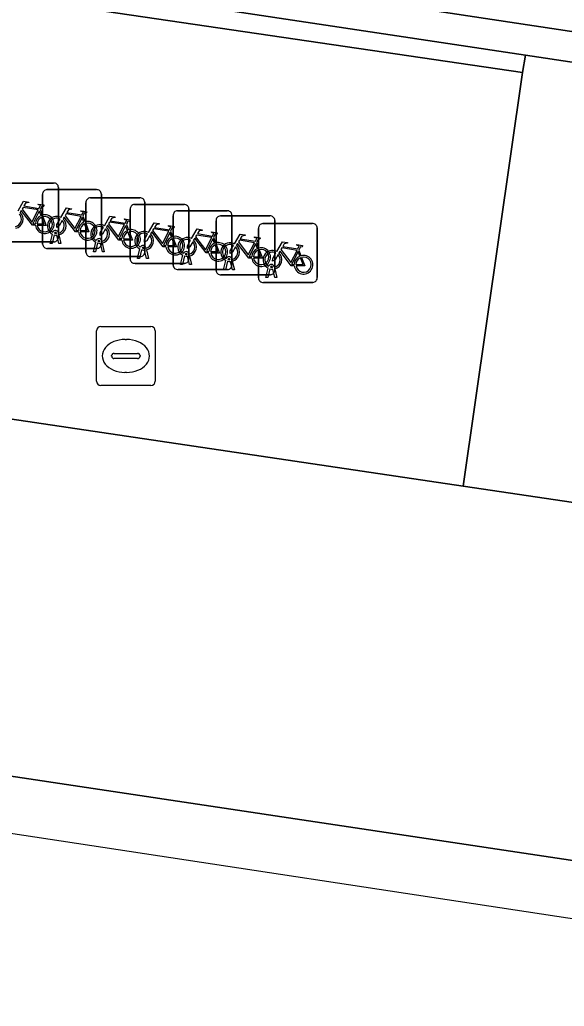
# Model space of a CAD drawing. Extents: x 164148 to 165261, y 382513 to 383432.
# Drawn here: x 164937.52 to 164946.78, y 382746.5 to 382763.27 of the extents above; entities that cross this region are included whole.
import ezdxf

# ---------------------------------------------------------------- set-up
doc = ezdxf.new("R2010")
doc.units = 0
for name, color, linetype in [('IMGEO_Fietsenrek', 7, 'Continuous'), ('IMGEO_Groenvoorziening', 7, 'Continuous'), ('IMGEO_Hek', 7, 'Continuous'), ('IMGEO_Kolk', 7, 'Continuous'), ('IMGEO_Muur', 7, 'Continuous'), ('IMGEO_Parkeervlak_open', 7, 'Continuous'), ('IMGEO_Voetpad_open', 7, 'Continuous')]:
    doc.layers.add(name, color=color, linetype=linetype)

msp = doc.modelspace()

# ---------------------------------------------------------------- linework, layer by layer
at = {"layer": 'IMGEO_Fietsenrek'}
for p, q in [((164937.254, 382760.493), (164938.095, 382760.493)), ((164938.095, 382760.493), (164937.254, 382760.493)), ((164937.984, 382760.381), (164938.825, 382760.381)), ((164938.825, 382760.381), (164937.984, 382760.381)), ((164938.179, 382760.418), (164938.179, 382759.577)), ((164938.179, 382759.577), (164938.179, 382760.418)), ((164937.909, 382759.456), (164937.909, 382760.297)), ((164937.909, 382760.297), (164937.909, 382759.456)), ((164938.721, 382760.242), (164939.562, 382760.242)), ((164939.562, 382760.242), (164938.721, 382760.242)), ((164938.909, 382760.306), (164938.909, 382759.465)), ((164938.909, 382759.465), (164938.909, 382760.306)), ((164938.646, 382759.317), (164938.646, 382760.158)), ((164938.646, 382760.158), (164938.646, 382759.317)), ((164939.397, 382759.203), (164939.397, 382760.044)), ((164939.397, 382760.044), (164939.397, 382759.203)), ((164939.472, 382760.128), (164940.313, 382760.128)), ((164940.313, 382760.128), (164939.472, 382760.128)), ((164939.646, 382760.167), (164939.646, 382759.326)), ((164939.646, 382759.326), (164939.646, 382760.167)), ((164940.397, 382760.053), (164940.397, 382759.212)), ((164940.397, 382759.212), (164940.397, 382760.053)), ((164937.866, 382760.042), (164937.902, 382759.947)), ((164938.596, 382759.93), (164938.632, 382759.835)), ((164940.128, 382759.097), (164940.128, 382759.938)), ((164940.128, 382759.938), (164940.128, 382759.097)), ((164940.203, 382760.022), (164941.044, 382760.022)), ((164941.044, 382760.022), (164940.203, 382760.022)), ((164940.932, 382759.934), (164941.773, 382759.934)), ((164941.773, 382759.934), (164940.932, 382759.934)), ((164941.128, 382759.947), (164941.128, 382759.106)), ((164941.128, 382759.106), (164941.128, 382759.947)), ((164939.333, 382759.791), (164939.369, 382759.696)), ((164940.857, 382759.009), (164940.857, 382759.85)), ((164940.857, 382759.85), (164940.857, 382759.009)), ((164941.578, 382758.879), (164941.578, 382759.72)), ((164941.578, 382759.72), (164941.578, 382758.879)), ((164941.653, 382759.804), (164942.494, 382759.804)), ((164942.494, 382759.804), (164941.653, 382759.804)), ((164941.857, 382759.859), (164941.857, 382759.018)), ((164941.857, 382759.018), (164941.857, 382759.859)), ((164942.578, 382759.729), (164942.578, 382758.888)), ((164942.578, 382758.888), (164942.578, 382759.729)), ((164938.036, 382759.465), (164938.075, 382759.625)), ((164938.105, 382759.613), (164938.07, 382759.465)), ((164938.147, 382759.637), (164938.146, 382759.641)), ((164938.188, 382759.465), (164938.154, 382759.607)), ((164938.178, 382759.648), (164938.179, 382759.641)), ((164938.186, 382759.611), (164938.221, 382759.465)), ((164940.084, 382759.677), (164940.12, 382759.582)), ((164940.815, 382759.571), (164940.851, 382759.476)), ((164938.104, 382759.493), (164937.263, 382759.493)), ((164937.263, 382759.493), (164938.104, 382759.493)), ((164938.834, 382759.381), (164937.993, 382759.381)), ((164937.993, 382759.381), (164938.834, 382759.381)), ((164938.07, 382759.465), (164938.036, 382759.465)), ((164938.221, 382759.465), (164938.188, 382759.465)), ((164938.773, 382759.326), (164938.812, 382759.486)), ((164938.842, 382759.474), (164938.807, 382759.326)), ((164938.884, 382759.498), (164938.883, 382759.502)), ((164938.925, 382759.326), (164938.891, 382759.468)), ((164938.915, 382759.509), (164938.916, 382759.502)), ((164938.923, 382759.472), (164938.958, 382759.326)), ((164939.524, 382759.212), (164939.563, 382759.372)), ((164939.635, 382759.384), (164939.634, 382759.388)), ((164939.666, 382759.395), (164939.667, 382759.388)), ((164941.544, 382759.483), (164941.58, 382759.388)), ((164939.571, 382759.242), (164938.73, 382759.242)), ((164938.73, 382759.242), (164939.571, 382759.242)), ((164938.807, 382759.326), (164938.773, 382759.326)), ((164938.958, 382759.326), (164938.925, 382759.326)), ((164939.558, 382759.212), (164939.524, 382759.212)), ((164939.593, 382759.36), (164939.558, 382759.212)), ((164939.676, 382759.212), (164939.642, 382759.354)), ((164939.674, 382759.358), (164939.709, 382759.212)), ((164939.709, 382759.212), (164939.676, 382759.212)), ((164940.255, 382759.106), (164940.294, 382759.266)), ((164940.324, 382759.254), (164940.289, 382759.106)), ((164940.366, 382759.278), (164940.365, 382759.282)), ((164940.407, 382759.106), (164940.373, 382759.248)), ((164940.397, 382759.289), (164940.398, 382759.282)), ((164940.405, 382759.252), (164940.44, 382759.106)), ((164942.265, 382759.353), (164942.301, 382759.258)), ((164940.322, 382759.128), (164939.481, 382759.128)), ((164939.481, 382759.128), (164940.322, 382759.128)), ((164940.289, 382759.106), (164940.255, 382759.106)), ((164940.44, 382759.106), (164940.407, 382759.106)), ((164940.984, 382759.018), (164941.023, 382759.178)), ((164941.053, 382759.166), (164941.018, 382759.018)), ((164941.095, 382759.19), (164941.094, 382759.194)), ((164941.136, 382759.018), (164941.102, 382759.16)), ((164941.126, 382759.201), (164941.127, 382759.194)), ((164941.134, 382759.164), (164941.169, 382759.018)), ((164941.705, 382758.888), (164941.744, 382759.048)), ((164941.816, 382759.06), (164941.815, 382759.064)), ((164941.847, 382759.071), (164941.848, 382759.064)), ((164941.053, 382759.022), (164940.212, 382759.022)), ((164940.212, 382759.022), (164941.053, 382759.022)), ((164941.782, 382758.934), (164940.941, 382758.934)), ((164940.941, 382758.934), (164941.782, 382758.934)), ((164941.018, 382759.018), (164940.984, 382759.018)), ((164941.169, 382759.018), (164941.136, 382759.018)), ((164941.739, 382758.888), (164941.705, 382758.888)), ((164941.774, 382759.036), (164941.739, 382758.888)), ((164941.857, 382758.888), (164941.823, 382759.03)), ((164941.855, 382759.034), (164941.89, 382758.888)), ((164941.89, 382758.888), (164941.857, 382758.888)), ((164942.503, 382758.804), (164941.662, 382758.804)), ((164941.662, 382758.804), (164942.503, 382758.804))]:
    msp.add_line(p, q, dxfattribs=at)
for points in [[(164937.492, 382760.019), (164937.587, 382760.183), (164937.673, 382760.169), (164937.675, 382760.16), (164937.619, 382760.149), (164937.592, 382760.104), (164937.848, 382760.063)], [(164937.835, 382760.038), (164937.578, 382760.079), (164937.561, 382760.05), (164937.728, 382759.83), (164937.835, 382760.038)], [(164937.848, 382760.063), (164937.873, 382760.112), (164937.867, 382760.116), (164937.844, 382760.12), (164937.832, 382760.127), (164937.831, 382760.13), (164937.833, 382760.135), (164937.928, 382760.12), (164937.93, 382760.11), (164937.92, 382760.097), (164937.908, 382760.091), (164937.894, 382760.097), (164937.866, 382760.042)], [(164938.222, 382759.907), (164938.317, 382760.071), (164938.403, 382760.057), (164938.405, 382760.048), (164938.349, 382760.037), (164938.322, 382759.992), (164938.578, 382759.951)], [(164937.788, 382759.775), (164937.738, 382759.775), (164937.547, 382760.026), (164937.528, 382759.994)], [(164937.883, 382759.94), (164937.853, 382760.017), (164937.744, 382759.799), (164937.787, 382759.799)], [(164937.817, 382759.799), (164937.937, 382759.798), (164937.893, 382759.912)], [(164937.913, 382759.919), (164937.968, 382759.774), (164937.818, 382759.774)], [(164938.243, 382759.855), (164938.191, 382759.765), (164938.151, 382759.74), (164938.152, 382759.787), (164938.207, 382759.881)], [(164938.518, 382759.663), (164938.468, 382759.663), (164938.277, 382759.914), (164938.258, 382759.882)], [(164938.565, 382759.926), (164938.308, 382759.967), (164938.291, 382759.938), (164938.458, 382759.718), (164938.565, 382759.926)], [(164938.613, 382759.828), (164938.583, 382759.905), (164938.474, 382759.687), (164938.517, 382759.687)], [(164938.578, 382759.951), (164938.603, 382760), (164938.597, 382760.004), (164938.574, 382760.008), (164938.562, 382760.015), (164938.561, 382760.018), (164938.563, 382760.023), (164938.658, 382760.008), (164938.66, 382759.998), (164938.65, 382759.985), (164938.638, 382759.979), (164938.624, 382759.985), (164938.596, 382759.93)], [(164938.959, 382759.768), (164939.054, 382759.932), (164939.14, 382759.918), (164939.142, 382759.909), (164939.086, 382759.898), (164939.059, 382759.853), (164939.315, 382759.812)], [(164939.315, 382759.812), (164939.34, 382759.861), (164939.334, 382759.865), (164939.311, 382759.869), (164939.299, 382759.876), (164939.298, 382759.879), (164939.3, 382759.884), (164939.395, 382759.869), (164939.397, 382759.859), (164939.387, 382759.846), (164939.375, 382759.84), (164939.361, 382759.846), (164939.333, 382759.791)], [(164938.547, 382759.687), (164938.667, 382759.686), (164938.623, 382759.8)], [(164938.643, 382759.807), (164938.698, 382759.662), (164938.548, 382759.662)], [(164938.98, 382759.716), (164938.928, 382759.626), (164938.888, 382759.601), (164938.889, 382759.648), (164938.944, 382759.742)], [(164939.255, 382759.524), (164939.205, 382759.524), (164939.014, 382759.775), (164938.995, 382759.743)], [(164939.302, 382759.787), (164939.045, 382759.828), (164939.028, 382759.799), (164939.195, 382759.579), (164939.302, 382759.787)], [(164939.35, 382759.689), (164939.32, 382759.766), (164939.211, 382759.548), (164939.254, 382759.548)], [(164939.71, 382759.654), (164939.805, 382759.818), (164939.891, 382759.804), (164939.893, 382759.795), (164939.837, 382759.784), (164939.81, 382759.739), (164940.066, 382759.698)], [(164940.053, 382759.673), (164939.796, 382759.714), (164939.779, 382759.685), (164939.946, 382759.465), (164940.053, 382759.673)], [(164940.066, 382759.698), (164940.091, 382759.747), (164940.085, 382759.751), (164940.062, 382759.755), (164940.05, 382759.762), (164940.049, 382759.765), (164940.051, 382759.77), (164940.146, 382759.755), (164940.148, 382759.745), (164940.138, 382759.732), (164940.126, 382759.726), (164940.112, 382759.732), (164940.084, 382759.677)], [(164940.441, 382759.548), (164940.536, 382759.712), (164940.622, 382759.698), (164940.624, 382759.689), (164940.568, 382759.678), (164940.541, 382759.633), (164940.797, 382759.592)], [(164939.284, 382759.548), (164939.404, 382759.547), (164939.36, 382759.661)], [(164939.38, 382759.668), (164939.435, 382759.523), (164939.285, 382759.523)], [(164939.731, 382759.602), (164939.679, 382759.512), (164939.639, 382759.487), (164939.64, 382759.534), (164939.695, 382759.628)], [(164940.006, 382759.41), (164939.956, 382759.41), (164939.765, 382759.661), (164939.746, 382759.629)], [(164940.101, 382759.575), (164940.071, 382759.652), (164939.962, 382759.434), (164940.005, 382759.434)], [(164940.035, 382759.434), (164940.155, 382759.433), (164940.111, 382759.547)], [(164940.131, 382759.554), (164940.186, 382759.409), (164940.036, 382759.409)], [(164940.737, 382759.304), (164940.687, 382759.304), (164940.496, 382759.555), (164940.477, 382759.523)], [(164940.784, 382759.567), (164940.527, 382759.608), (164940.51, 382759.579), (164940.677, 382759.359), (164940.784, 382759.567)], [(164940.832, 382759.469), (164940.802, 382759.546), (164940.693, 382759.328), (164940.736, 382759.328)], [(164940.797, 382759.592), (164940.822, 382759.641), (164940.816, 382759.645), (164940.793, 382759.649), (164940.781, 382759.656), (164940.78, 382759.659), (164940.782, 382759.664), (164940.877, 382759.649), (164940.879, 382759.639), (164940.869, 382759.626), (164940.857, 382759.62), (164940.843, 382759.626), (164940.815, 382759.571)], [(164941.17, 382759.46), (164941.265, 382759.624), (164941.351, 382759.61), (164941.353, 382759.601), (164941.297, 382759.59), (164941.27, 382759.545), (164941.526, 382759.504)], [(164941.526, 382759.504), (164941.551, 382759.553), (164941.545, 382759.557), (164941.522, 382759.561), (164941.51, 382759.568), (164941.509, 382759.571), (164941.511, 382759.576), (164941.606, 382759.561), (164941.608, 382759.551), (164941.598, 382759.538), (164941.586, 382759.532), (164941.572, 382759.538), (164941.544, 382759.483)], [(164940.462, 382759.496), (164940.41, 382759.406), (164940.37, 382759.381), (164940.371, 382759.428), (164940.426, 382759.522)], [(164940.766, 382759.328), (164940.886, 382759.327), (164940.842, 382759.441)], [(164940.862, 382759.448), (164940.917, 382759.303), (164940.767, 382759.303)], [(164941.191, 382759.408), (164941.139, 382759.318), (164941.099, 382759.293), (164941.1, 382759.34), (164941.155, 382759.434)], [(164941.466, 382759.216), (164941.416, 382759.216), (164941.225, 382759.467), (164941.206, 382759.435)], [(164941.513, 382759.479), (164941.256, 382759.52), (164941.239, 382759.491), (164941.406, 382759.271), (164941.513, 382759.479)], [(164941.561, 382759.381), (164941.531, 382759.458), (164941.422, 382759.24), (164941.465, 382759.24)], [(164941.891, 382759.33), (164941.986, 382759.494), (164942.072, 382759.48), (164942.074, 382759.471), (164942.018, 382759.46), (164941.991, 382759.415), (164942.247, 382759.374)], [(164942.234, 382759.349), (164941.977, 382759.39), (164941.96, 382759.361), (164942.127, 382759.141), (164942.234, 382759.349)], [(164942.247, 382759.374), (164942.272, 382759.423), (164942.266, 382759.427), (164942.243, 382759.431), (164942.231, 382759.438), (164942.23, 382759.441), (164942.232, 382759.446), (164942.327, 382759.431), (164942.329, 382759.421), (164942.319, 382759.408), (164942.307, 382759.402), (164942.293, 382759.408), (164942.265, 382759.353)], [(164941.495, 382759.24), (164941.615, 382759.239), (164941.571, 382759.353)], [(164941.591, 382759.36), (164941.646, 382759.215), (164941.496, 382759.215)], [(164941.912, 382759.278), (164941.86, 382759.188), (164941.82, 382759.163), (164941.821, 382759.21), (164941.876, 382759.304)], [(164942.187, 382759.086), (164942.137, 382759.086), (164941.946, 382759.337), (164941.927, 382759.305)], [(164942.282, 382759.251), (164942.252, 382759.328), (164942.143, 382759.11), (164942.186, 382759.11)], [(164942.216, 382759.11), (164942.336, 382759.109), (164942.292, 382759.223)], [(164942.312, 382759.23), (164942.367, 382759.085), (164942.217, 382759.085)]]:
    msp.add_lwpolyline(points, dxfattribs=at)
for centre, radius, start, end in [((164937.987, 382760.303), 0.0779, 92.4484, 184.2845), ((164937.987, 382760.303), 0.0779, 92.4484, 184.2845), ((164938.101, 382760.415), 0.0779, 2.4484, 94.2845), ((164938.101, 382760.415), 0.0779, 2.4484, 94.2845), ((164938.831, 382760.303), 0.0779, 2.4484, 94.2845), ((164938.831, 382760.303), 0.0779, 2.4484, 94.2845), ((164938.724, 382760.164), 0.0779, 92.4484, 184.2845), ((164938.724, 382760.164), 0.0779, 92.4484, 184.2845), ((164939.568, 382760.164), 0.0779, 2.4484, 94.2845), ((164939.568, 382760.164), 0.0779, 2.4484, 94.2845), ((164939.475, 382760.05), 0.0779, 92.4484, 184.2845), ((164939.475, 382760.05), 0.0779, 92.4484, 184.2845), ((164940.319, 382760.05), 0.0779, 2.4484, 94.2845), ((164940.319, 382760.05), 0.0779, 2.4484, 94.2845), ((164937.419, 382759.878), 0.129, 283.6043, 43.4302), ((164937.419, 382759.878), 0.159, 283.5766, 46.6042), ((164937.946, 382759.794), 0.159, 113.3408, 178.3217), ((164937.946, 382759.794), 0.159, 187.0065, 105.7708), ((164937.946, 382759.794), 0.129, 113.923, 177.9556), ((164937.946, 382759.794), 0.129, 188.6715, 104.5883), ((164938.149, 382759.766), 0.159, 62.6766, 242.1369), ((164938.149, 382759.766), 0.129, 63.3192, 238.903), ((164938.149, 382759.766), 0.159, 283.5766, 46.6042), ((164940.206, 382759.944), 0.0779, 92.4484, 184.2845), ((164940.206, 382759.944), 0.0779, 92.4484, 184.2845), ((164940.935, 382759.856), 0.0779, 92.4484, 184.2845), ((164940.935, 382759.856), 0.0779, 92.4484, 184.2845), ((164941.05, 382759.944), 0.0779, 2.4484, 94.2845), ((164941.05, 382759.944), 0.0779, 2.4484, 94.2845), ((164941.779, 382759.856), 0.0779, 2.4484, 94.2845), ((164941.779, 382759.856), 0.0779, 2.4484, 94.2845), ((164938.149, 382759.766), 0.129, 283.6043, 43.4302), ((164938.676, 382759.682), 0.159, 113.3408, 178.3217), ((164938.676, 382759.682), 0.159, 187.0065, 105.7708), ((164938.676, 382759.682), 0.129, 113.923, 177.9556), ((164938.676, 382759.682), 0.129, 188.6715, 104.5883), ((164938.886, 382759.627), 0.159, 62.6766, 242.1369), ((164938.886, 382759.627), 0.129, 63.3192, 238.903), ((164938.886, 382759.627), 0.129, 283.6043, 43.4302), ((164938.886, 382759.627), 0.159, 283.5766, 46.6042), ((164941.656, 382759.726), 0.0779, 92.4484, 184.2845), ((164941.656, 382759.726), 0.0779, 92.4484, 184.2845), ((164942.5, 382759.726), 0.0779, 2.4484, 94.2845), ((164942.5, 382759.726), 0.0779, 2.4484, 94.2845), ((164938.129, 382759.637), 0.0499, 12.8025, 158.6934), ((164938.101, 382759.571), 0.0779, 272.4484, 4.2845), ((164938.101, 382759.571), 0.0779, 272.4484, 4.2845), ((164938.149, 382759.766), 0.159, 253.9967, 271.7867), ((164938.129, 382759.637), 0.0174, 12.8025, 163.4502), ((164938.149, 382759.766), 0.129, 253.415, 269.0204), ((164938.866, 382759.498), 0.0499, 12.8025, 158.6934), ((164939.413, 382759.543), 0.159, 113.3408, 178.3217), ((164939.413, 382759.543), 0.159, 187.0065, 105.7708), ((164939.413, 382759.543), 0.129, 113.923, 177.9556), ((164939.413, 382759.543), 0.129, 188.6715, 104.5883), ((164939.637, 382759.513), 0.159, 62.6766, 242.1369), ((164939.637, 382759.513), 0.129, 63.3192, 238.903), ((164939.637, 382759.513), 0.129, 283.6043, 43.4302), ((164939.637, 382759.513), 0.159, 283.5766, 46.6042), ((164940.164, 382759.429), 0.159, 113.3408, 178.3217), ((164940.164, 382759.429), 0.159, 187.0065, 105.7708), ((164940.164, 382759.429), 0.129, 113.923, 177.9556), ((164940.164, 382759.429), 0.129, 188.6715, 104.5883), ((164940.368, 382759.407), 0.159, 62.6766, 242.1369), ((164937.987, 382759.459), 0.0779, 182.4484, 274.2845), ((164937.987, 382759.459), 0.0779, 182.4484, 274.2845), ((164938.831, 382759.459), 0.0779, 272.4484, 4.2845), ((164938.831, 382759.459), 0.0779, 272.4484, 4.2845), ((164938.886, 382759.627), 0.159, 253.9967, 271.7867), ((164938.866, 382759.498), 0.0174, 12.8025, 163.4502), ((164938.886, 382759.627), 0.129, 253.415, 269.0204), ((164939.617, 382759.384), 0.0499, 12.8025, 158.6934), ((164939.617, 382759.384), 0.0174, 12.8025, 163.4502), ((164939.637, 382759.513), 0.129, 253.415, 269.0204), ((164940.368, 382759.407), 0.129, 63.3192, 238.903), ((164940.368, 382759.407), 0.129, 283.6043, 43.4302), ((164940.368, 382759.407), 0.159, 283.5766, 46.6042), ((164940.895, 382759.323), 0.159, 113.3408, 178.3217), ((164940.895, 382759.323), 0.159, 187.0065, 105.7708), ((164940.895, 382759.323), 0.129, 113.923, 177.9556), ((164940.895, 382759.323), 0.129, 188.6715, 104.5883), ((164941.097, 382759.319), 0.159, 62.6766, 242.1369), ((164941.097, 382759.319), 0.129, 63.3192, 238.903), ((164941.097, 382759.319), 0.129, 283.6043, 43.4302), ((164941.097, 382759.319), 0.159, 283.5766, 46.6042), ((164941.624, 382759.235), 0.159, 113.3408, 178.3217), ((164941.624, 382759.235), 0.159, 187.0065, 105.7708), ((164938.724, 382759.32), 0.0779, 182.4484, 274.2845), ((164938.724, 382759.32), 0.0779, 182.4484, 274.2845), ((164939.568, 382759.32), 0.0779, 272.4484, 4.2845), ((164939.568, 382759.32), 0.0779, 272.4484, 4.2845), ((164939.637, 382759.513), 0.159, 253.9967, 271.7867), ((164940.348, 382759.278), 0.0499, 12.8025, 158.6934), ((164940.319, 382759.206), 0.0779, 272.4484, 4.2845), ((164940.319, 382759.206), 0.0779, 272.4484, 4.2845), ((164940.368, 382759.407), 0.159, 253.9967, 271.7867), ((164940.348, 382759.278), 0.0174, 12.8025, 163.4502), ((164940.368, 382759.407), 0.129, 253.415, 269.0204), ((164941.077, 382759.19), 0.0499, 12.8025, 158.6934), ((164941.077, 382759.19), 0.0174, 12.8025, 163.4502), ((164941.624, 382759.235), 0.129, 113.923, 177.9556), ((164941.624, 382759.235), 0.129, 188.6715, 104.5883), ((164941.818, 382759.189), 0.159, 62.6766, 242.1369), ((164941.818, 382759.189), 0.129, 63.3192, 238.903), ((164941.818, 382759.189), 0.129, 283.6043, 43.4302), ((164941.818, 382759.189), 0.159, 283.5766, 46.6042), ((164942.345, 382759.105), 0.159, 113.3408, 178.3217), ((164942.345, 382759.105), 0.159, 187.0065, 105.7708), ((164942.345, 382759.105), 0.129, 113.923, 177.9556), ((164942.345, 382759.105), 0.129, 188.6715, 104.5883), ((164939.475, 382759.206), 0.0779, 182.4484, 274.2845), ((164939.475, 382759.206), 0.0779, 182.4484, 274.2845), ((164940.206, 382759.1), 0.0779, 182.4484, 274.2845), ((164940.206, 382759.1), 0.0779, 182.4484, 274.2845), ((164941.097, 382759.319), 0.159, 253.9967, 271.7867), ((164941.05, 382759.1), 0.0779, 272.4484, 4.2845), ((164941.05, 382759.1), 0.0779, 272.4484, 4.2845), ((164941.097, 382759.319), 0.129, 253.415, 269.0204), ((164941.798, 382759.06), 0.0499, 12.8025, 158.6934), ((164941.798, 382759.06), 0.0174, 12.8025, 163.4502), ((164941.818, 382759.189), 0.129, 253.415, 269.0204), ((164940.935, 382759.012), 0.0779, 182.4484, 274.2845), ((164940.935, 382759.012), 0.0779, 182.4484, 274.2845), ((164941.656, 382758.882), 0.0779, 182.4484, 274.2845), ((164941.656, 382758.882), 0.0779, 182.4484, 274.2845), ((164941.818, 382759.189), 0.159, 253.9967, 271.7867), ((164941.779, 382759.012), 0.0779, 272.4484, 4.2845), ((164941.779, 382759.012), 0.0779, 272.4484, 4.2845), ((164942.5, 382758.882), 0.0779, 272.4484, 4.2845), ((164942.5, 382758.882), 0.0779, 272.4484, 4.2845)]:
    msp.add_arc(centre, radius, start, end, dxfattribs=at)
at = {"layer": 'IMGEO_Groenvoorziening'}
msp.add_lwpolyline([(164997.52, 382612.103), (165020.819, 382765.438), (164978.237, 382771.852), (164978.243, 382771.887), (164977.759, 382771.609), (164977.643, 382770.78), (164976.956, 382765.895), (164976.796, 382764.799), (164989.047, 382762.916), (164989.328, 382764.65), (164990.564, 382764.45), (164990.297, 382762.731), (165014.336, 382759.108), (165011.436, 382739.279), (164968.621, 382745.721), (164918.462, 382753.249), (164917.921, 382753.31), (164917.785, 382752.413), (164916.634, 382744.841), (164899.875, 382633.059)], dxfattribs=at)
msp.add_lwpolyline([(164946.117, 382762.666), (164946.065, 382762.373), (164945.061, 382755.338), (164950.302, 382754.564), (164950.621, 382756.442), (164951.835, 382756.253), (164951.584, 382754.389), (164982.858, 382749.666), (164983.124, 382751.501), (164984.372, 382751.301), (164984.115, 382749.452), (164999.071, 382747.195), (164999.245, 382748.617), (165000.669, 382748.402), (165000.966, 382750.446), (164999.598, 382750.641), (164999.74, 382751.893), (165001.154, 382751.707), (165001.603, 382754.957), (165000.69, 382755.098), (165000.582, 382754.478)], close=True, dxfattribs=at)
at = {"layer": 'IMGEO_Hek'}
msp.add_lwpolyline([(165016.371, 382737.43), (164917.785, 382752.413)], dxfattribs=at)
at = {"layer": 'IMGEO_Kolk'}
for p, q in [((164938.899, 382758.054), (164939.751, 382758.054)), ((164938.824, 382757.128), (164938.824, 382757.98)), ((164939.825, 382757.98), (164939.825, 382757.128)), ((164939.312, 382757.834), (164939.337, 382757.834)), ((164939.083, 382757.548), (164939.083, 382757.56)), ((164939.126, 382757.597), (164939.524, 382757.597)), ((164939.567, 382757.56), (164939.567, 382757.548)), ((164939.521, 382757.511), (164939.123, 382757.511)), ((164939.335, 382757.274), (164939.31, 382757.274)), ((164939.751, 382757.054), (164938.899, 382757.054))]:
    msp.add_line(p, q, dxfattribs=at)
for points in [[(164938.899, 382758.054), (164939.751, 382758.054)], [(164938.824, 382757.128), (164938.824, 382757.98)], [(164939.825, 382757.98), (164939.825, 382757.128)], [(164939.751, 382757.054), (164938.899, 382757.054)]]:
    msp.add_lwpolyline(points, dxfattribs=at)
for centre, radius, start, end in [((164938.901, 382757.978), 0.0765, 91.552, 178.448), ((164938.901, 382757.978), 0.0765, 91.552, 178.448), ((164939.749, 382757.978), 0.0765, 1.552, 88.448), ((164939.749, 382757.978), 0.0765, 1.552, 88.448), ((164939.123, 382757.557), 0.0403, 85.8775, 175.7526), ((164939.12, 382757.547), 0.0366, 178.938, 274.7102), ((164939.524, 382757.554), 0.043, 264.8664, 352.4533), ((164939.528, 382757.559), 0.0386, 1.7309, 96.639), ((164938.901, 382757.13), 0.0765, 181.552, 268.448), ((164938.901, 382757.13), 0.0765, 181.552, 268.448), ((164939.749, 382757.13), 0.0765, 271.552, 358.448), ((164939.749, 382757.13), 0.0765, 271.552, 358.448)]:
    msp.add_arc(centre, radius, start, end, dxfattribs=at)
for centre, major_axis, ratio, start_param, end_param in [((164939.311, 382757.554), (-0.387, 0.002), 0.722429, 4.712389, 7.853982), ((164939.336, 382757.554), (-0.39, 0.002), 0.717154, 1.570796, 4.712389)]:
    msp.add_ellipse(centre, major_axis=major_axis, ratio=ratio, start_param=start_param, end_param=end_param, dxfattribs=at)
at = {"layer": 'IMGEO_Muur'}
msp.add_lwpolyline([(164973.881, 382759), (164912.216, 382768.303), (164906.654, 382769.142), (164907.355, 382774.135), (164906.817, 382774.223), (164906.798, 382774.086), (164906.053, 382768.689), (164914.504, 382767.418), (164946.117, 382762.666), (165000.582, 382754.478), (165000.69, 382755.098)], close=True, dxfattribs=at)
at = {"layer": 'IMGEO_Parkeervlak_open'}
msp.add_lwpolyline([(164929.373, 382778.003), (164977.643, 382770.78), (164977.759, 382771.609), (164922.558, 382779.82), (164922.147, 382779.942), (164922.259, 382780.992), (164914.311, 382782.186), (164912.216, 382768.303), (164973.881, 382759), (164974.815, 382765.103), (164976.796, 382764.799), (164976.956, 382765.895), (164928.639, 382773.137)], close=True, dxfattribs=at)
at = {"layer": 'IMGEO_Voetpad_open'}
for points in [[(164916.634, 382744.841), (164917.785, 382752.413), (164917.921, 382753.31), (164919.859, 382766.219), (164946.065, 382762.373), (164946.117, 382762.666), (164914.504, 382767.418), (164906.053, 382768.689), (164902.468, 382769.193), (164902.133, 382769.244), (164904.223, 382783.071), (164898.641, 382783.916), (164898.494, 382782.948), (164887.884, 382712.15), (164887.926, 382708.278), (164877.184, 382636.451), (164879.625, 382636.086), (164885.567, 382635.198), (164899.875, 382633.059)], [(164919.859, 382766.219), (164917.921, 382753.31), (164918.462, 382753.249), (164919.326, 382759.16), (164931.214, 382757.394), (164933.19, 382757.101), (164945.061, 382755.338), (164946.065, 382762.373)]]:
    msp.add_lwpolyline(points, close=True, dxfattribs=at)
msp.add_lwpolyline([(164950.302, 382754.564), (164945.061, 382755.338), (164933.19, 382757.101), (164932.907, 382755.151), (164930.923, 382755.453), (164931.214, 382757.394), (164919.326, 382759.16), (164918.462, 382753.249), (164968.621, 382745.721)], dxfattribs=at)

doc.saveas('drawing.dxf')
